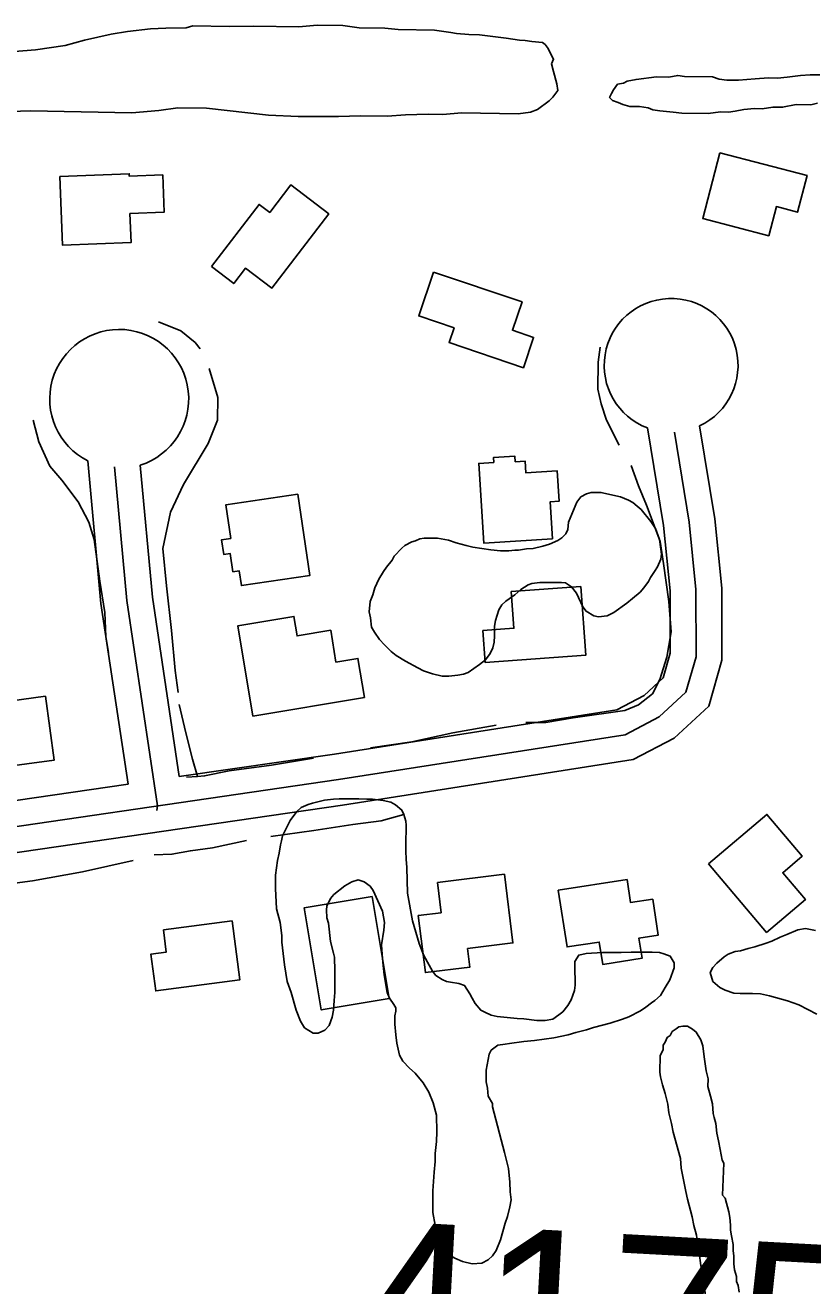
# Model space of a CAD drawing. Extents: x 3297735 to 3335592, y 670436 to 695807.
# Drawn here: x 3306112 to 3306569, y 676244 to 676976 of the extents above; entities that cross this region are included whole.
import ezdxf

# ---------------------------------------------------------------- set-up
doc = ezdxf.new("R2010")
doc.units = 0
for name, color, linetype in [('V-BLDG-OTLN', 7, 'Continuous'), ('V-ROAD-CNTR', 7, 'Continuous'), ('V-SITE-VEGE', 7, 'Continuous'), ('V-SURV-IDEN', 7, 'Continuous'), ('V-TOPO-SHOR', 7, 'Continuous')]:
    doc.layers.add(name, color=color, linetype=linetype)

msp = doc.modelspace()

# ---------------------------------------------------------------- linework, layer by layer
at = {"layer": 'V-BLDG-OTLN'}
for points in [[(3306515.16, 676901.48), (3306565.7, 676888.24), (3306560.14, 676867.02), (3306547.88, 676870.23), (3306543.46, 676853.33), (3306505.18, 676863.37)], [(3306132.13, 676887.73), (3306172.4, 676889.31), (3306172.46, 676887.84), (3306191.82, 676888.6), (3306192.66, 676867.02), (3306172.82, 676866.24), (3306173.48, 676849.39), (3306133.69, 676847.83)], [(3306220.1, 676835.47), (3306247.72, 676871.57), (3306253.91, 676866.84), (3306266.15, 676882.85), (3306288.12, 676866.04), (3306255.17, 676822.98), (3306239.94, 676834.62), (3306233.02, 676825.58)], [(3306348.95, 676832.28), (3306400.33, 676814.91), (3306394.76, 676798.45), (3306407, 676794.32), (3306401.06, 676776.76), (3306358.01, 676791.31), (3306360.9, 676799.87), (3306340.34, 676806.82)], [(3306417.92, 676677.46), (3306378.08, 676674.96), (3306375.18, 676721.24), (3306383.92, 676721.79), (3306383.74, 676724.62), (3306396.17, 676725.4), (3306396.37, 676722.21), (3306402.1, 676722.57), (3306402.53, 676715.69), (3306420.69, 676716.83), (3306421.8, 676699.24), (3306416.57, 676698.91)], [(3306270.19, 676703.33), (3306277.13, 676656.09), (3306237.48, 676650.27), (3306236.22, 676658.83), (3306232.57, 676658.29), (3306231, 676668.92), (3306227.27, 676668.37), (3306226.01, 676676.92), (3306231.35, 676677.71), (3306228.49, 676697.2)], [(3306434.38, 676649.77), (3306437.33, 676609.93), (3306378.96, 676605.59), (3306377.58, 676624.22), (3306395.63, 676625.56), (3306394.05, 676646.78)], [(3306308.88, 676585.31), (3306244.2, 676574.56), (3306235.48, 676626.99), (3306267.93, 676632.39), (3306269.8, 676621.14), (3306289.29, 676624.39), (3306292.35, 676605.94), (3306305.1, 676608.04)], [(3306041.43, 676600.74), (3306092.32, 676607.62), (3306095.74, 676582.34), (3306123.8, 676586.13), (3306128.82, 676548.97), (3306081.06, 676542.52), (3306080.5, 676546.72), (3306070.92, 676545.42), (3306066.5, 676578.1), (3306073.22, 676579.01), (3306072.33, 676585.57), (3306044, 676581.74)], [(3306508.52, 676488.87), (3306542.42, 676517.54), (3306562.92, 676493.31), (3306551.53, 676483.67), (3306564.72, 676468.09), (3306542.21, 676449.05)], [(3306351.17, 676478.01), (3306390.13, 676482.81), (3306395.05, 676442.89), (3306368.74, 676439.65), (3306370.06, 676428.88), (3306344.22, 676425.7), (3306340.13, 676458.83), (3306353.33, 676460.46)], [(3306421.35, 676473.48), (3306461.25, 676479.64), (3306463.31, 676466.33), (3306476.16, 676468.31), (3306479.37, 676447.46), (3306468.11, 676445.73), (3306469.92, 676433.98), (3306447.1, 676430.45), (3306445.1, 676443.42), (3306426.44, 676440.56)], [(3306323.26, 676410.62), (3306283.81, 676404), (3306273.87, 676463.2), (3306313.32, 676469.81)], [(3306192.24, 676450.45), (3306232.12, 676455.69), (3306236.62, 676421.52), (3306187.81, 676415.1), (3306185, 676436.41), (3306193.93, 676437.58)]]:
    msp.add_lwpolyline(points, close=True, dxfattribs=at)
at = {"layer": 'V-ROAD-CNTR'}
for points in [[(3305990.46, 676476.53), (3306036.77, 676485.12), (3306296.06, 676522.89), (3306464.87, 676549.28), (3306488.65, 676561.77), (3306508.66, 676580.39), (3306516.29, 676606.96), (3306516.16, 676648.72), (3306512.09, 676689.1), (3306503.35, 676742.99)], [(3306201.4, 676539.42), (3306291.59, 676552.56), (3306455.32, 676578.15), (3306471.15, 676586.47), (3306482.13, 676596.68), (3306486.27, 676611.14), (3306486.16, 676647.17), (3306482.33, 676685.19), (3306473.15, 676741.77)], [(3305987.73, 676491.28), (3306034.32, 676499.92), (3306293.83, 676537.72), (3306460.09, 676563.71), (3306479.9, 676574.12), (3306495.39, 676588.54), (3306501.28, 676609.05), (3306501.16, 676647.95), (3306497.21, 676687.15), (3306488.74, 676739.34)], [(3306171.72, 676535.1), (3306156.02, 676639.95), (3306148.44, 676722.63)], [(3306188.46, 676519.73), (3306188.78, 676522.42), (3306170.92, 676641.74), (3306163.82, 676719.14)], [(3306201.4, 676539.42), (3306185.82, 676643.54), (3306178.79, 676720.2)], [(3305984.99, 676506.03), (3306031.87, 676514.73), (3306171.71, 676535.1)]]:
    msp.add_lwpolyline(points, dxfattribs=at)
for centre, radius, start, end in [((3306486.8, 676778.12), 38.83, 295.21381, 249.41627), ((3306166.59, 676758.65), 40.33, 287.60504, 243.25778)]:
    msp.add_arc(centre, radius, start, end, dxfattribs=at)
at = {"layer": 'V-SITE-VEGE'}
for points in [[(3306105.8, 676960.32), (3306118.02, 676961.21), (3306135.27, 676963.68), (3306146.42, 676966.81), (3306162.01, 676970.42), (3306171.47, 676971.92), (3306184.81, 676973.35), (3306193.69, 676973.74), (3306205.35, 676974.09), (3306209.25, 676975.14), (3306230.32, 676974.77), (3306244.75, 676975.07), (3306270.82, 676974.6), (3306281.38, 676975.53), (3306296.35, 676975.27), (3306305.76, 676973.99), (3306320.73, 676973.73), (3306328.48, 676973.04), (3306349.56, 676972.66), (3306358.97, 676971.39), (3306362.29, 676970.78), (3306369.49, 676970.09), (3306375.58, 676969.99), (3306391.08, 676968.05), (3306398.83, 676966.8), (3306402.16, 676966.74), (3306406.03, 676966.12), (3306412.12, 676965.46), (3306413.76, 676964.32), (3306415.39, 676962.07), (3306416.99, 676958.71), (3306418.61, 676955.91), (3306417.45, 676953.16), (3306418.48, 676948.7), (3306420.57, 676941.45), (3306421.06, 676937.56), (3306418.22, 676933.73), (3306415.96, 676931.55), (3306409.21, 676926.68), (3306405.31, 676925.08), (3306398.08, 676924.1), (3306365.35, 676924.68), (3306354.25, 676923.76), (3306345.93, 676923.91), (3306332.6, 676923.59), (3306322.05, 676922.67), (3306306.52, 676922.94), (3306293.76, 676922.61), (3306270.46, 676922.46), (3306253.27, 676923.32), (3306217.28, 676927.29), (3306200.65, 676927.58), (3306189.52, 676926.11), (3306173.97, 676924.72), (3306115.18, 676925.76), (3306103.52, 676925.41)], [(3306571.77, 676930.38), (3306567.82, 676929.33), (3306559.4, 676929.48), (3306551.51, 676927.93), (3306545.9, 676928.03), (3306539.7, 676927.02), (3306535.21, 676927.1), (3306529.02, 676926.64), (3306523.95, 676925.61), (3306520.01, 676925.12), (3306515.52, 676925.19), (3306508.21, 676924.2), (3306493.05, 676924.47), (3306488.01, 676925.12), (3306480.16, 676925.82), (3306476.24, 676926.45), (3306473.45, 676927.62), (3306468.41, 676928.27), (3306462.79, 676928.37), (3306458.88, 676929.56), (3306456.1, 676930.73), (3306452.75, 676931.92), (3306451.09, 676933.63), (3306452.25, 676935.86), (3306453.42, 676938.08), (3306455.72, 676941.41), (3306459.1, 676941.91), (3306461.37, 676943), (3306466.44, 676944.03), (3306478.25, 676945.51), (3306485.55, 676945.38), (3306490.62, 676946.41), (3306494.55, 676945.78), (3306510.83, 676945.49), (3306514.74, 676944.3), (3306519.22, 676943.66), (3306525.95, 676943.54), (3306535.52, 676944.5), (3306543.39, 676944.92), (3306548.44, 676944.83), (3306554.06, 676945.29), (3306561.94, 676946.28), (3306567.57, 676946.74), (3306573.18, 676946.64)], [(3306371.36, 676256.66), (3306365.8, 676258.07), (3306361.4, 676259.93), (3306355.39, 676263.66), (3306353.08, 676267.37), (3306351.24, 676271.78), (3306348.5, 676286.39), (3306348.53, 676299.13), (3306349.26, 676309.79), (3306349.97, 676316.04), (3306349.98, 676320.68), (3306350.7, 676327.63), (3306350.94, 676333.19), (3306350.74, 676342.92), (3306348.67, 676350.11), (3306346.14, 676356.38), (3306342.91, 676361.72), (3306338.29, 676367.29), (3306335.05, 676370.31), (3306331.12, 676374.26), (3306329.28, 676377.74), (3306327.68, 676384.7), (3306326.99, 676389.57), (3306326.55, 676395.82), (3306326.55, 676398.37), (3306326.56, 676400.69), (3306327.03, 676403.24), (3306327.04, 676405.33), (3306325.88, 676407.18), (3306323.34, 676410.9), (3306321.96, 676414.15), (3306320.37, 676424.35), (3306319.46, 676431.77), (3306319.24, 676436.4), (3306318.79, 676441.73), (3306320.21, 676450.3), (3306320.45, 676454.7), (3306319.31, 676461.42), (3306314.01, 676473.26), (3306312.16, 676475.81), (3306308.69, 676478.37), (3306305.22, 676479.54), (3306301.51, 676478.39), (3306297.56, 676476.08), (3306291.06, 676471), (3306289.2, 676468.69), (3306287.1, 676464.29), (3306286.87, 676462.21), (3306287.09, 676457.57), (3306288, 676454.33), (3306289.14, 676443.66), (3306290.97, 676436.94), (3306291.43, 676434.62), (3306291.64, 676426.74), (3306291.6, 676414.23), (3306291.36, 676409.59), (3306290.88, 676403.8), (3306290.18, 676399.86), (3306288.31, 676395), (3306285.98, 676392.23), (3306282.04, 676390.61), (3306279.03, 676390.62), (3306274.17, 676393.65), (3306271.86, 676397.6), (3306269.33, 676403.86), (3306266.35, 676414.06), (3306264.04, 676420.56), (3306262.45, 676430.29), (3306260.86, 676443.28), (3306260.87, 676447.22), (3306259.96, 676454.87), (3306257.9, 676462.75), (3306257.24, 676474.57), (3306257.26, 676482.22), (3306258.44, 676490.79), (3306259.38, 676494.96), (3306260.09, 676499.82), (3306260.79, 676502.14), (3306261.26, 676505.15), (3306265.69, 676513.94), (3306269.64, 676519.26), (3306272.2, 676521.58), (3306276.14, 676523.19), (3306278.69, 676524.1), (3306285.65, 676525.71), (3306290.98, 676526.39), (3306294.22, 676526.61), (3306305.58, 676526.58)], [(3306305.58, 676526.58), (3306310.21, 676526.34), (3306313.46, 676526.33), (3306319.71, 676525.62), (3306324.11, 676524.68), (3306326.89, 676523.05), (3306330.59, 676520.03), (3306331.74, 676517.47), (3306332.89, 676513.53), (3306333.12, 676511.21), (3306333.1, 676506.81), (3306332.86, 676504.03), (3306332.84, 676496.15), (3306333.06, 676491.51), (3306333.51, 676486.65), (3306333.94, 676471.82), (3306336.67, 676455.82), (3306340.58, 676442.6), (3306343.11, 676436.1), (3306345.41, 676431.69), (3306348.41, 676426.59), (3306350.26, 676424.03), (3306353.96, 676421.71), (3306356.51, 676420.54), (3306358.82, 676420.07), (3306363.69, 676419.36), (3306366.93, 676418.2), (3306369.93, 676413.32), (3306371.31, 676410.77), (3306373.16, 676407.75), (3306376.39, 676403.8), (3306378.71, 676402.64), (3306382.41, 676401.01), (3306385.88, 676400.3), (3306397.47, 676399.11), (3306401.41, 676398.87), (3306408.82, 676397.92), (3306413.69, 676397.91), (3306418.09, 676398.59), (3306421.57, 676401.13), (3306423.9, 676402.98), (3306426.92, 676406.68), (3306428.78, 676409.92), (3306430.65, 676415.24), (3306431.12, 676418.48), (3306431.13, 676421.96), (3306430.91, 676426.36), (3306430.92, 676432.16), (3306433.25, 676435.86), (3306437.43, 676436.78), (3306446.93, 676437.45), (3306457.82, 676437.42), (3306463.61, 676437.63), (3306475.9, 676437.6), (3306480.07, 676437.36), (3306482.62, 676436.65), (3306486.32, 676435.25), (3306488.63, 676431.31), (3306488.62, 676428.53), (3306486.05, 676421.58), (3306483.26, 676416.96), (3306480.69, 676412.33), (3306477.44, 676409.55), (3306475.35, 676408.17), (3306472.1, 676405.63), (3306469.08, 676403.55), (3306462.35, 676400.09), (3306458.64, 676398.71), (3306451.45, 676396.42), (3306441.71, 676393.89), (3306437.77, 676392.51), (3306431.51, 676390.91), (3306427.1, 676389.53), (3306418.76, 676387.93), (3306407.63, 676386.34), (3306401.37, 676385.66), (3306393.03, 676384.52), (3306390.47, 676384.07), (3306386.3, 676383.61), (3306382.35, 676380.61), (3306381.19, 676378.3), (3306379.54, 676369.03), (3306379.52, 676362.31), (3306380.21, 676358.61), (3306380.66, 676353.97), (3306383.2, 676349.79), (3306383.19, 676347.7), (3306390.07, 676321.27), (3306392.36, 676311.99), (3306393.27, 676304.11), (3306393.49, 676298.54), (3306393.94, 676293.91), (3306393.23, 676289.74), (3306391.83, 676284.18), (3306390.43, 676280.25), (3306387.85, 676270.52), (3306385.28, 676264.5), (3306383.19, 676261.27), (3306380.64, 676258.95), (3306376.92, 676257.11), (3306371.36, 676256.66)], [(3306571.27, 676401.66), (3306560.86, 676407.01), (3306554.38, 676409.35), (3306543.96, 676412.16), (3306538.63, 676413.33), (3306534, 676413.57), (3306526.81, 676413.59), (3306523.11, 676413.83), (3306518.25, 676415.47), (3306515.01, 676417.1), (3306511.08, 676420.59), (3306509.47, 676425.69), (3306511.1, 676428.7), (3306513.42, 676431.24), (3306517.6, 676434.94), (3306519.92, 676436.32), (3306523.87, 676437.93), (3306527.11, 676438.39), (3306531.52, 676439.77), (3306535.46, 676440.68), (3306541.96, 676442.75), (3306545.2, 676443.9), (3306550.08, 676446.2), (3306554.02, 676447.82), (3306560.29, 676450.58), (3306564.69, 676451.26), (3306570.48, 676450.09)], [(3306506.57, 676238.9), (3306506.13, 676245.65), (3306505.09, 676250.16), (3306504.06, 676255.79), (3306503.07, 676263.11), (3306502.04, 676268.75), (3306501.56, 676273.25), (3306499.98, 676278.89), (3306498.94, 676283.96), (3306496.31, 676294.12), (3306495.27, 676298.63), (3306492.7, 676312.15), (3306492.24, 676317.78), (3306488.02, 676333.01), (3306486.98, 676338.08), (3306485.41, 676344.29), (3306484.93, 676349.35), (3306483.36, 676355.56), (3306481.76, 676360.64), (3306480.72, 676365.15), (3306480.21, 676367.96), (3306480.38, 676377.51), (3306482.12, 676380.85), (3306482.17, 676383.66), (3306483.32, 676385.32), (3306484.49, 676388.1), (3306486.2, 676389.2), (3306487.36, 676391.43), (3306489.64, 676393.07), (3306491.34, 676394.16), (3306493.6, 676394.68)], [(3306493.6, 676394.68), (3306496.4, 676394.63), (3306499.18, 676392.9), (3306501.39, 676391.18), (3306504.12, 676386.64), (3306505.18, 676383.25), (3306505.68, 676379.87), (3306506.17, 676375.37), (3306507.18, 676368.61), (3306508.22, 676364.1), (3306508.14, 676359.61), (3306509.72, 676353.97), (3306510.77, 676349.46), (3306511.23, 676343.83), (3306511.75, 676341.58), (3306512.81, 676338.19), (3306513.28, 676332.57), (3306514.32, 676328.06), (3306515.35, 676322.98), (3306516.37, 676316.79), (3306517.46, 676315.08), (3306516.57, 676296.57)], [(3306516.57, 676296.57), (3306518.23, 676294.85), (3306520.33, 676286.95), (3306520.84, 676283.58), (3306521.32, 676279.08), (3306521.27, 676276.27), (3306521.77, 676272.89), (3306522.81, 676267.82), (3306522.75, 676264.45), (3306523.25, 676261.07), (3306523.17, 676256.58), (3306523.67, 676253.2), (3306524.72, 676249.25), (3306524.68, 676246.45), (3306525.76, 676244.18), (3306526.25, 676240.24)]]:
    msp.add_lwpolyline(points, dxfattribs=at)
msp.add_lwpolyline([(3306432.11, 676698.65), (3306434.43, 676701.89), (3306437.68, 676703.5), (3306440.46, 676704.42), (3306446.03, 676704.41), (3306457.38, 676701.83), (3306462, 676699.96), (3306464.55, 676698.57), (3306467.09, 676696.47), (3306469.41, 676694.38), (3306474.95, 676687.41), (3306477.72, 676683.47), (3306480.02, 676676.97), (3306481.16, 676668.63), (3306480.92, 676665.61), (3306478.82, 676661.22), (3306477.19, 676658.44), (3306474.86, 676654.97), (3306473.7, 676652.66), (3306470.91, 676648.95), (3306468.81, 676646.41), (3306464.4, 676642.72), (3306461.15, 676640.18), (3306453.49, 676634.64), (3306449.77, 676632.79), (3306444.67, 676632.11), (3306441.9, 676632.81), (3306437.5, 676635.38), (3306435.65, 676637.93), (3306431.96, 676645.82), (3306428.96, 676649.53), (3306425.49, 676651.86), (3306423.18, 676652.1), (3306410.66, 676652.13), (3306406.02, 676651.45), (3306403.94, 676650.76), (3306399.53, 676647.99), (3306396.04, 676644.99), (3306390.94, 676641.29), (3306388.61, 676639.21), (3306386.75, 676636.21), (3306384.88, 676629.95), (3306384.41, 676626.71), (3306384.39, 676621.15), (3306384.15, 676617.44), (3306383.45, 676614.2), (3306381.82, 676610.96), (3306379.02, 676607.26), (3306375.54, 676604.49), (3306369.04, 676599.87), (3306366.26, 676598.95), (3306363.01, 676598.27), (3306357.91, 676597.81), (3306353.97, 676597.83), (3306348.41, 676599), (3306343.09, 676600.87), (3306339.85, 676602.5), (3306332.68, 676606.46), (3306327.35, 676609.71), (3306324.35, 676612.04), (3306320.42, 676615.99), (3306317.65, 676619.01), (3306314.65, 676623.19), (3306313.03, 676626.21), (3306312.35, 676631.54), (3306311.67, 676635.02), (3306312.15, 676641.04), (3306313.78, 676644.98), (3306314.95, 676648.91), (3306317.28, 676654.01), (3306319.84, 676658.4), (3306321.7, 676660.94), (3306324.95, 676665.11), (3306326.12, 676667.42), (3306330.54, 676672.04), (3306332.4, 676673.66), (3306336.34, 676675.74), (3306338.43, 676676.2), (3306340.98, 676677.35), (3306343.53, 676677.81), (3306351.18, 676677.78), (3306357.66, 676676.6), (3306362.06, 676675.2), (3306367.85, 676673.57), (3306371.79, 676672.63), (3306382.21, 676670.98), (3306387.77, 676670.5), (3306392.63, 676670.49), (3306396.11, 676670.94), (3306398.2, 676670.93), (3306402.83, 676671.62), (3306406.78, 676671.84), (3306412.34, 676673.22), (3306416.29, 676674.36), (3306421.16, 676676.44), (3306423.48, 676678.05), (3306425.8, 676680.36), (3306426.97, 676682.91), (3306427.21, 676687.08)], close=True, dxfattribs=at)
at = {"layer": 'V-TOPO-SHOR'}
for points in [[(3306189.4, 676803.43), (3306202.3, 676798.13), (3306210.74, 676791.32), (3306213.53, 676787.79)], [(3306445.58, 676788.77), (3306444.48, 676779.91), (3306444.21, 676764.38), (3306446.27, 676755.79), (3306449.27, 676746.23), (3306456.63, 676731.83)], [(3306218.72, 676776.28), (3306223.81, 676759.39), (3306223.58, 676746.4), (3306218.27, 676732.86), (3306203.9, 676709.03), (3306196.33, 676692.99), (3306191.84, 676671.83), (3306193.99, 676650.24), (3306197.02, 676624.19), (3306199.15, 676601.02), (3306200.82, 676588.31)], [(3306116.75, 676746.38), (3306120.02, 676733.64), (3306126.43, 676719.58), (3306133.25, 676711.54), (3306142.86, 676699.01), (3306148.99, 676687.17), (3306151.98, 676676.97), (3306155.36, 676652.82), (3306158.21, 676634.7), (3306158.92, 676620.74), (3306160.34, 676611.53)], [(3306463.71, 676719.98), (3306467.94, 676708.18), (3306472.5, 676697), (3306476.44, 676686.79), (3306480.37, 676675.94), (3306482.36, 676663.22), (3306485.46, 676640.98), (3306486.74, 676623.53), (3306484.25, 676608.67), (3306480.22, 676595.74), (3306475.96, 676587.58), (3306467.92, 676581.06), (3306459.93, 676577.72), (3306430.06, 676573.49), (3306414.17, 676570.92), (3306402.44, 676570.81)], [(3306201.33, 676581.32), (3306205.16, 676564.77), (3306209.02, 676549.49), (3306212.04, 676539.56)], [(3306385.29, 676569.21), (3306360.17, 676564.89), (3306336.31, 676559.61), (3306312.47, 676556.22)], [(3306279.4, 676550.15), (3306254.92, 676546.14), (3306230.45, 676542.77), (3306216.14, 676539.85), (3306212.04, 676539.56), (3306205.66, 676539.09)], [(3306331.76, 676517.53), (3306318.57, 676513.83), (3306302.05, 676511.58), (3306279.48, 676508.18), (3306254.5, 676504.63)], [(3306240.52, 676502.34), (3306220.66, 676498.12), (3306207.95, 676496.45), (3306197.14, 676494.42), (3306186.8, 676494.09)], [(3306174.7, 676490.82), (3306145.29, 676484.23), (3306116.35, 676479.04), (3306082.36, 676474.57), (3306064.56, 676472.03), (3306048.51, 676471.49)]]:
    msp.add_lwpolyline(points, dxfattribs=at)

# ---------------------------------------------------------------- texts
at = {"layer": 'V-SURV-IDEN'}
msp.add_text('4175+70.9', height=100, rotation=356.90556, dxfattribs=at).set_placement((3306298.37, 676182.52))

doc.saveas('drawing.dxf')
